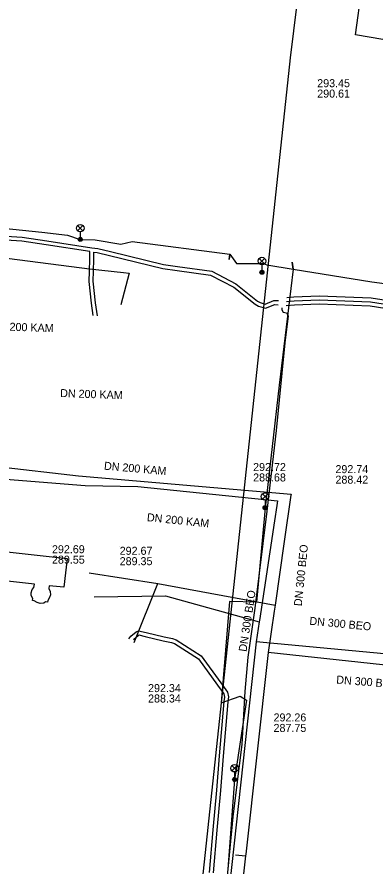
# Model space of a CAD drawing. Extents: x -595540 to -593988, y -1160850 to -1159202.
# Drawn here: x -594420.8 to -594385, y -1160293.7 to -1160208.9 of the extents above; entities that cross this region are included whole.
import ezdxf

# ---------------------------------------------------------------- set-up
doc = ezdxf.new("R2010")
doc.units = 0
for name, color, linetype in [('BVK-DESTOVA_popisy', 7, 'Continuous'), ('BVK-DESTOVA_trasa sítě', 7, 'Continuous'), ('BVK-SPLASKOVA_popisy', 7, 'Continuous'), ('BVK-SPLASKOVA_trasa sítě', 7, 'Continuous'), ('BVK-VODOVOD_trasa sítě', 7, 'Continuous'), ('CETIN_kabel podzemní', 7, 'Continuous'), ('DESTOVA_trasa neprovozované sítě', 7, 'Continuous'), ('EON-NN_kabel', 7, 'Continuous'), ('SPLASKOVA_popisy neprovozované sítě', 7, 'Continuous'), ('TSB_kabel VO', 7, 'Continuous'), ('TSB_kolektor', 7, 'Continuous'), ('TSB_lampy VO', 7, 'Continuous')]:
    doc.layers.add(name, color=color, linetype=linetype)

msp = doc.modelspace()

# ---------------------------------------------------------------- linework, layer by layer
at = {"layer": 'BVK-DESTOVA_popisy'}
for p, q in [((-594388.964, -1160254.627), (-594388.964, -1160254.627)), ((-594395.146, -1160279.431), (-594395.146, -1160279.431))]:
    msp.add_line(p, q, dxfattribs=at)
at = {"layer": 'BVK-DESTOVA_trasa sítě'}
for p, q in [((-594435.393, -1160252.424), (-594414.62, -1160254.771)), ((-594414.62, -1160254.771), (-594393.397, -1160256.619)), ((-594413.568, -1160264.473), (-594406.714, -1160265.529)), ((-594409.061, -1160271.421), (-594406.714, -1160265.529)), ((-594406.714, -1160265.529), (-594394.99, -1160267.695)), ((-594374.087, -1160274.75), (-594395.668, -1160272.407))]:
    msp.add_line(p, q, dxfattribs=at)
for points in [[(-594393.397, -1160256.619), (-594393.408, -1160256.699), (-594394.075, -1160261.331), (-594394.99, -1160267.695), (-594395.074, -1160268.279), (-594395.668, -1160272.407)], [(-594395.668, -1160272.407), (-594397.915, -1160292.572), (-594397.935, -1160292.748), (-594401.113, -1160321.262)]]:
    msp.add_lwpolyline(points, dxfattribs=at)
at = {"layer": 'BVK-SPLASKOVA_popisy'}
for p, q in [((-594397.185, -1160253.493), (-594397.185, -1160253.493)), ((-594417.272, -1160261.703), (-594417.272, -1160261.703)), ((-594410.511, -1160261.857), (-594410.511, -1160261.857)), ((-594407.676, -1160275.575), (-594407.676, -1160275.575))]:
    msp.add_line(p, q, dxfattribs=at)
at = {"layer": 'BVK-SPLASKOVA_trasa sítě'}
for p, q in [((-594423.966, -1160254.935), (-594413.952, -1160255.743)), ((-594413.952, -1160255.743), (-594408.695, -1160255.836)), ((-594408.695, -1160255.836), (-594394.754, -1160257.263)), ((-594413.06, -1160266.867), (-594405.934, -1160266.762)), ((-594405.934, -1160266.762), (-594396.58, -1160269.343)), ((-594396.883, -1160271.348), (-594402.178, -1160320.04)), ((-594375.264, -1160273.383), (-594396.883, -1160271.348))]:
    msp.add_line(p, q, dxfattribs=at)
msp.add_lwpolyline([(-594394.754, -1160257.263), (-594394.825, -1160257.733), (-594395.059, -1160259.28), (-594396.562, -1160269.222), (-594396.58, -1160269.343), (-594396.883, -1160271.348)], dxfattribs=at)
at = {"layer": 'BVK-VODOVOD_trasa sítě'}
msp.add_lwpolyline([(-594414.304, -1160415.018), (-594414.26, -1160414.24), (-594404.1, -1160312.8), (-594403.199, -1160304.249), (-594403.197, -1160304.228), (-594393.45, -1160213.01), (-594381.18, -1160113.49), (-594372.864, -1160046.537), (-594372.845, -1160046.405)], dxfattribs=at)
at = {"layer": 'CETIN_kabel podzemní'}
msp.add_lwpolyline([(-594430.58, -1160231.9), (-594413.52, -1160234.1), (-594410.14, -1160234.47), (-594409.55, -1160234.53), (-594410.38, -1160237.68)], dxfattribs=at)
at = {"layer": 'DESTOVA_trasa neprovozované sítě'}
msp.add_line((-594398.929, -1160292.638), (-594397.935, -1160292.748), dxfattribs=at)
at = {"layer": 'EON-NN_kabel'}
for points in [[(-594426.668, -1160230.528), (-594420.255, -1160230.918), (-594417.775, -1160231.293), (-594413.289, -1160232.003), (-594412.678, -1160232.075), (-594411.439, -1160232.362), (-594406.123, -1160233.674), (-594404.729, -1160233.851), (-594401.307, -1160234.334), (-594398.895, -1160235.586), (-594396.742, -1160237.31), (-594396.491, -1160237.466), (-594395.966, -1160237.614), (-594395.102, -1160237.265), (-594394.639, -1160237.271)], [(-594413.151, -1160238.748), (-594413.321, -1160237.534), (-594413.572, -1160235.347), (-594413.536, -1160234.32), (-594413.501, -1160233.113), (-594413.501, -1160232.374), (-594417.837, -1160231.689), (-594420.297, -1160231.316), (-594426.698, -1160230.926)], [(-594412.742, -1160238.793), (-594412.925, -1160237.484), (-594413.172, -1160235.331), (-594413.136, -1160234.332), (-594413.101, -1160233.119), (-594413.101, -1160232.428), (-594412.746, -1160232.469), (-594411.533, -1160232.752), (-594406.197, -1160234.068), (-594404.783, -1160234.247), (-594401.431, -1160234.72), (-594399.115, -1160235.922), (-594396.974, -1160237.636), (-594396.655, -1160237.836), (-594395.944, -1160238.036), (-594395.027, -1160237.666), (-594394.683, -1160237.672)], [(-594379.337, -1160238.38), (-594385.452, -1160237.436), (-594390.606, -1160237.226), (-594393.085, -1160237.332), (-594393.847, -1160237.379)], [(-594364.919, -1160252.301), (-594366.974, -1160252.389), (-594373.219, -1160252.46), (-594376.25, -1160252.568), (-594377.364, -1160252.853), (-594377.572, -1160252.703), (-594377.546, -1160252.312), (-594376.969, -1160249.047), (-594376.027, -1160240.177), (-594376.479, -1160238.791), (-594379.251, -1160237.989), (-594385.413, -1160237.037), (-594390.606, -1160236.826), (-594393.106, -1160236.933), (-594393.803, -1160236.976)], [(-594394.305, -1160238.002), (-594394.305, -1160238.183), (-594394.168, -1160238.409), (-594393.838, -1160238.499), (-594393.681, -1160238.791), (-594394.009, -1160241.492), (-594394.9, -1160250.248), (-594395.827, -1160258.292), (-594397.026, -1160267.983), (-594397.728, -1160272.871), (-594398.016, -1160276.318), (-594398.324, -1160281.565), (-594399.215, -1160288.846), (-594399.869, -1160295.788), (-594400.773, -1160306.992), (-594401.305, -1160310.873), (-594401.401, -1160311.295), (-594401.68, -1160311.561), (-594402.087, -1160311.513)], [(-594379.423, -1160238.771), (-594385.491, -1160237.835), (-594390.606, -1160237.626), (-594393.064, -1160237.731), (-594393.89, -1160237.782)], [(-594409.581, -1160271.056), (-594409.393, -1160270.804), (-594408.867, -1160270.366), (-594408.643, -1160270.247), (-594407.864, -1160270.431), (-594406.073, -1160270.849), (-594405.24, -1160271.027), (-594404.858, -1160271.146), (-594402.37, -1160272.751), (-594400.417, -1160275.437), (-594399.735, -1160276.379), (-594399.647, -1160276.851), (-594399.696, -1160277.361), (-594400.169, -1160282.778), (-594400.456, -1160286.193), (-594400.818, -1160290.173), (-594401.17, -1160294.431)], [(-594409.133, -1160271.107), (-594408.643, -1160270.7), (-594408.589, -1160270.671), (-594407.956, -1160270.821), (-594406.161, -1160271.239), (-594405.342, -1160271.415), (-594405.028, -1160271.512), (-594402.65, -1160273.047), (-594400.741, -1160275.671), (-594400.111, -1160276.541), (-594400.051, -1160276.869), (-594400.094, -1160277.325), (-594400.567, -1160282.744), (-594400.854, -1160286.159), (-594401.216, -1160290.139), (-594401.568, -1160294.397)]]:
    msp.add_lwpolyline(points, dxfattribs=at)
at = {"layer": 'SPLASKOVA_popisy neprovozované sítě'}
msp.add_line((-594390.784, -1160215.146), (-594390.784, -1160215.146), dxfattribs=at)
at = {"layer": 'TSB_kabel VO'}
for points in [[(-594326.868, -1160217.704), (-594336.871, -1160216.574), (-594339.54, -1160216.246), (-594341.915, -1160215.821), (-594356.417, -1160214.263), (-594358.083, -1160213.529), (-594361.27, -1160213.212), (-594362.665, -1160213.539), (-594377.918, -1160212.019), (-594380.024, -1160210.462), (-594382.728, -1160210.209), (-594384.215, -1160211.174), (-594386.952, -1160210.703), (-594386.332, -1160206.093)], [(-594456.26, -1160206.884), (-594457.386, -1160210.5), (-594460.27, -1160210.223), (-594467.118, -1160209.228), (-594467.245, -1160209.657), (-594470.014, -1160220.937), (-594470.742, -1160224.473), (-594458.861, -1160225.898), (-594457.598, -1160226.38), (-594456.29, -1160226.433), (-594453.665, -1160226.579), (-594444.735, -1160227.477), (-594435.724, -1160228.769), (-594434.454, -1160229.039), (-594431.88, -1160229.308), (-594430.857, -1160229.143), (-594418.272, -1160230.443), (-594415.737, -1160230.724), (-594414.443, -1160231.158), (-594412.974, -1160231.193), (-594410.409, -1160231.642), (-594409.27, -1160231.348), (-594399.5, -1160232.627), (-594399.569, -1160233.158)], [(-594488.6, -1160223.332), (-594488.444, -1160222.745), (-594479.11, -1160223.701), (-594477.771, -1160223.974), (-594475.213, -1160224.115), (-594470.742, -1160224.473), (-594458.861, -1160225.898), (-594457.598, -1160226.38), (-594456.29, -1160226.433), (-594453.665, -1160226.579), (-594444.735, -1160227.477), (-594435.724, -1160228.769), (-594434.454, -1160229.039), (-594431.88, -1160229.308), (-594430.857, -1160229.143), (-594418.272, -1160230.443), (-594415.737, -1160230.724), (-594414.443, -1160231.158), (-594412.974, -1160231.193), (-594410.409, -1160231.642), (-594409.27, -1160231.348), (-594399.5, -1160232.627), (-594399.569, -1160233.158)], [(-594399.569, -1160233.158), (-594399.5, -1160232.627), (-594398.84, -1160233.546), (-594396.141, -1160233.565), (-594395.803, -1160233.694), (-594393.185, -1160234.141), (-594394.572, -1160245.703), (-594395.994, -1160257.959), (-594396.857, -1160267.377), (-594399.548, -1160267.341), (-594400.383, -1160277.434), (-594398.468, -1160276.778), (-594397.851, -1160277.183), (-594399.037, -1160285.107), (-594399.704, -1160294.063)], [(-594399.569, -1160233.158), (-594399.5, -1160232.627), (-594398.84, -1160233.546), (-594396.141, -1160233.565), (-594395.803, -1160233.694), (-594393.185, -1160234.141), (-594393.289, -1160233.416), (-594393.185, -1160234.141), (-594385.337, -1160235.384), (-594379.087, -1160236.21)]]:
    msp.add_lwpolyline(points, dxfattribs=at)
at = {"layer": 'TSB_kolektor'}
msp.add_lwpolyline([(-594495.845, -1160254.145), (-594415.758, -1160263.044), (-594416.076, -1160265.906), (-594417.537, -1160265.744), (-594417.581, -1160266.028), (-594417.456, -1160266.339), (-594417.419, -1160266.651), (-594417.506, -1160266.937), (-594417.68, -1160267.21), (-594417.719, -1160267.384), (-594417.904, -1160267.347), (-594418.079, -1160267.484), (-594418.439, -1160267.509), (-594418.763, -1160267.434), (-594419.037, -1160267.248), (-594419.21, -1160267.218), (-594419.198, -1160267.024), (-594419.335, -1160266.738), (-594419.335, -1160266.464), (-594419.248, -1160266.14), (-594419.086, -1160265.916), (-594419.028, -1160265.578), (-594462.171, -1160260.785)], dxfattribs=at)
at = {"layer": 'TSB_lampy VO'}
for p, q in [((-594414.708, -1160230.298), (-594414.178, -1160229.768)), ((-594414.708, -1160229.768), (-594414.178, -1160230.298)), ((-594414.708, -1160230.298), (-594414.178, -1160229.768)), ((-594414.708, -1160229.768), (-594414.178, -1160230.298)), ((-594414.443, -1160230.408), (-594414.443, -1160231.158)), ((-594414.443, -1160230.408), (-594414.443, -1160231.158)), ((-594396.565, -1160233.58), (-594396.035, -1160233.05)), ((-594396.565, -1160233.05), (-594396.035, -1160233.58)), ((-594396.565, -1160233.58), (-594396.035, -1160233.05)), ((-594396.565, -1160233.05), (-594396.035, -1160233.58)), ((-594396.3, -1160233.69), (-594396.3, -1160234.44)), ((-594396.3, -1160233.69), (-594396.3, -1160234.44)), ((-594396.259, -1160257.099), (-594395.729, -1160256.569)), ((-594396.259, -1160256.569), (-594395.729, -1160257.099)), ((-594396.259, -1160257.099), (-594395.729, -1160256.569)), ((-594396.259, -1160256.569), (-594395.729, -1160257.099)), ((-594395.994, -1160257.209), (-594395.994, -1160257.959)), ((-594395.994, -1160257.209), (-594395.994, -1160257.959)), ((-594399.302, -1160284.247), (-594398.772, -1160283.717)), ((-594399.302, -1160283.717), (-594398.772, -1160284.247)), ((-594399.302, -1160284.247), (-594398.772, -1160283.717)), ((-594399.302, -1160283.717), (-594398.772, -1160284.247)), ((-594399.037, -1160284.357), (-594399.037, -1160285.107)), ((-594399.037, -1160284.357), (-594399.037, -1160285.107))]:
    msp.add_line(p, q, dxfattribs=at)
for centre, radius in [((-594414.443, -1160230.033), 0.375), ((-594414.443, -1160230.033), 0.375), ((-594414.443, -1160231.158), 0.2), ((-594414.443, -1160231.158), 0.2), ((-594414.443, -1160231.158), 0.145), ((-594414.443, -1160231.158), 0.145), ((-594414.443, -1160231.158), 0.0876), ((-594414.443, -1160231.158), 0.0876), ((-594396.3, -1160233.315), 0.375), ((-594396.3, -1160233.315), 0.375), ((-594396.3, -1160234.44), 0.2), ((-594396.3, -1160234.44), 0.2), ((-594396.3, -1160234.44), 0.145), ((-594396.3, -1160234.44), 0.145), ((-594396.3, -1160234.44), 0.0876), ((-594396.3, -1160234.44), 0.0876), ((-594395.994, -1160256.834), 0.375), ((-594395.994, -1160256.834), 0.375), ((-594395.994, -1160257.959), 0.2), ((-594395.994, -1160257.959), 0.2), ((-594395.994, -1160257.959), 0.145), ((-594395.994, -1160257.959), 0.145), ((-594395.994, -1160257.959), 0.0876), ((-594395.994, -1160257.959), 0.0876), ((-594399.037, -1160283.982), 0.375), ((-594399.037, -1160283.982), 0.375), ((-594399.037, -1160285.107), 0.2), ((-594399.037, -1160285.107), 0.2), ((-594399.037, -1160285.107), 0.145), ((-594399.037, -1160285.107), 0.145), ((-594399.037, -1160285.107), 0.0876), ((-594399.037, -1160285.107), 0.0876)]:
    msp.add_circle(centre, radius, dxfattribs=at)

# ---------------------------------------------------------------- texts
at = {"layer": 'BVK-DESTOVA_popisy'}
for s, rotation, p in [('DN 200 KAM', 355.00465, (-594412.101, -1160254.151)), ('DN 300 BEO', 84.11021, (-594392.332, -1160267.821)), ('DN 300 BEO', 355.52031, (-594388.904, -1160275.513))]:
    msp.add_text(s, height=0.8, rotation=rotation, dxfattribs=at).set_placement(p)
for s, p in [('292.74', (-594388.964, -1160254.502)), ('288.42', (-594388.964, -1160255.552)), ('292.26', (-594395.146, -1160279.306)), ('287.75', (-594395.146, -1160280.356))]:
    msp.add_text(s, height=0.8, dxfattribs=at).set_placement(p)
at = {"layer": 'BVK-SPLASKOVA_popisy'}
for s, rotation, p in [('DN 200 KAM', 358, (-594423.361, -1160240.204)), ('DN 200 KAM', 358, (-594416.466, -1160246.897)), ('DN 200 KAM', 354.15556, (-594407.823, -1160259.29)), ('DN 300 BEO', 81.4173, (-594397.85, -1160272.383)), ('DN 300 BEO', 354.60359, (-594391.59, -1160269.643))]:
    msp.add_text(s, height=0.8, rotation=rotation, dxfattribs=at).set_placement(p)
for s, p in [('292.72', (-594397.185, -1160254.293)), ('288.68', (-594397.185, -1160255.333)), ('292.69', (-594417.272, -1160262.503)), ('292.67', (-594410.511, -1160262.657)), ('289.55', (-594417.272, -1160263.543)), ('289.35', (-594410.511, -1160263.697)), ('292.34', (-594407.676, -1160276.375)), ('288.34', (-594407.676, -1160277.415))]:
    msp.add_text(s, height=0.8, dxfattribs=at).set_placement(p)
at = {"layer": 'SPLASKOVA_popisy neprovozované sítě'}
for s, p in [('293.45', (-594390.784, -1160215.946)), ('290.61', (-594390.784, -1160216.986))]:
    msp.add_text(s, height=0.8, dxfattribs=at).set_placement(p)

doc.saveas('drawing.dxf')
